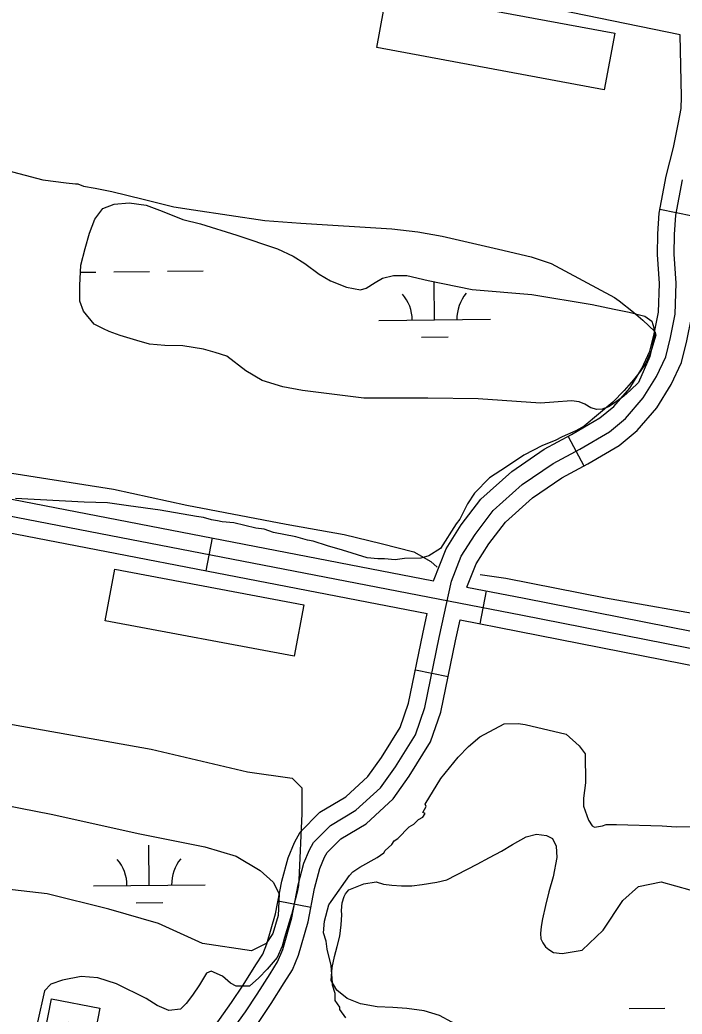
# Model space of a CAD drawing. Extents: x 3683402 to 3721514, y 487807 to 513565.
# Drawn here: x 3717022 to 3717615, y 507795 to 508685 of the extents above; entities that cross this region are included whole.
import ezdxf

# ---------------------------------------------------------------- set-up
doc = ezdxf.new("R2010")
doc.units = 0
for name, color, linetype in [('V-BLDG-OTLN', 7, 'Continuous'), ('V-ROAD-CNTR', 7, 'Continuous'), ('V-SITE-VEGE', 7, 'Continuous'), ('V-TOPO-SHOR', 7, 'Continuous'), ('V-WETL-SWMP', 7, 'Continuous')]:
    doc.layers.add(name, color=color, linetype=linetype)

msp = doc.modelspace()

# ---------------------------------------------------------------- linework, layer by layer
at = {"layer": 'V-BLDG-OTLN'}
for points in [[(3717350.93, 508711.48), (3717554.82, 508673.63), (3717545.4, 508622.85), (3717341.51, 508660.7)], [(3717106.98, 508193.34), (3717276.23, 508161.56), (3717267.57, 508115.43), (3717098.32, 508147.2)], [(3717093.52, 507800.05), (3717078.13, 507721.25), (3717059.73, 507724.85), (3717071.7, 507786.15), (3717065.58, 507787.34), (3717053.23, 507724.12), (3717034.3, 507727.82), (3717050.07, 507808.53)]]:
    msp.add_lwpolyline(points, close=True, dxfattribs=at)
at = {"layer": 'V-ROAD-CNTR'}
for p, q in [((3717595.09, 508515.74), (3717624.53, 508509.99)), ((3717512.95, 508312.36), (3717527.15, 508285.93)), ((3717194.06, 508221.37), (3717188.36, 508191.92)), ((3717439.51, 508173.9), (3717433.81, 508144.45)), ((3717376.2, 508103.2), (3717405.59, 508097.2)), ((3717253.17, 507896.33), (3717282.6, 507890.54))]:
    msp.add_line(p, q, dxfattribs=at)
for points in [[(3713057.07, 509019.06), (3713121.89, 509007.58), (3713222.37, 508998.13), (3713641.93, 508918.95), (3714416.86, 508762.29), (3715333.06, 508584.93), (3716440.75, 508367.08), (3717392.34, 508183.02)], [(3717613.49, 508671.92), (3716875.8, 508823.44), (3716781.21, 508840.16), (3716766.45, 508848.44), (3716757.21, 508859.63), (3716754.81, 508873.76), (3716755.98, 508889), (3716764.31, 508900.09), (3716772.22, 508906.83), (3716785.79, 508911.09), (3716798.4, 508910.12), (3716809.82, 508907.77), (3716819.1, 508902.57), (3716827.51, 508895.61), (3716834.46, 508886.3), (3716847.98, 508874.48), (3716884.2, 508852.34)], [(3714376.92, 508739.76), (3714411.04, 508732.86), (3715327.31, 508555.48), (3716435, 508337.63), (3717386.71, 508153.56)], [(3717392.34, 508183.02), (3717403.8, 508211.73), (3717417.24, 508233.11), (3717434.81, 508256.02), (3717462.58, 508281), (3717491.66, 508300.92), (3717516.08, 508314.03), (3717541.48, 508328.87), (3717553.86, 508339.06), (3717568.15, 508355.61), (3717578.88, 508373.01), (3717586.23, 508388.61), (3717589.99, 508404.24), (3717593.81, 508423.58), (3717594.79, 508449.27), (3717592.93, 508475.13), (3717593.26, 508493.75), (3717594.43, 508512.38), (3717600.86, 508545.31), (3717607.29, 508571.01), (3717611.93, 508593.49), (3717614.4, 508606.05), (3717614.68, 508616.59), (3717613.49, 508671.92)], [(3717422.33, 508177.22), (3717430.65, 508198.07), (3717441.89, 508215.96), (3717456.93, 508235.57), (3717481.17, 508257.37), (3717507.28, 508275.26), (3717530.75, 508287.86), (3717558.68, 508304.18), (3717574.89, 508317.52), (3717592.43, 508337.82), (3717605.3, 508358.7), (3717614.67, 508378.6), (3717619.31, 508397.82), (3717623.7, 508420.09), (3717624.83, 508449.77), (3717622.95, 508475.94), (3717623.25, 508492.54), (3717624.25, 508508.55), (3717630.16, 508538.79), (3717636.54, 508564.34), (3717641.33, 508587.55), (3717644.33, 508602.73), (3717644.69, 508616.52), (3717643.63, 508665.73)], [(3715330.18, 508570.21), (3716437.87, 508352.36), (3717470.73, 508152.58), (3718158.24, 508017.2), (3718610.13, 507927.29), (3718623.35, 507924.05), (3718640.97, 507919), (3718659.07, 507912.88), (3718678.03, 507905.42), (3718694.48, 507898.02), (3718708.13, 507891.19), (3718723.84, 507882.5), (3718740.56, 507872.21), (3718757.54, 507860.54), (3718772.27, 507849.34), (3718787.78, 507836.32), (3718801.46, 507823.65), (3718813.7, 507811.26), (3718825.56, 507798.16), (3718836.15, 507785.4), (3718845.39, 507773.34), (3718851.61, 507764.66), (3718856.19, 507757.94), (3719049.91, 507378.28)], [(3717209.97, 507777.44), (3717223.85, 507796.74), (3717234.46, 507812.57), (3717245.96, 507830.95), (3717252.69, 507841.52), (3717257.37, 507852.7), (3717265.46, 507881.09), (3717271.27, 507910.62), (3717276.34, 507930.08), (3717281.32, 507942.03), (3717285, 507948.59), (3717299.98, 507963.7), (3717322.92, 507977.38), (3717344.88, 507997.59), (3717358.22, 508016.4), (3717376.18, 508045.09), (3717384.59, 508069.32), (3717397.43, 508132.22), (3717408.39, 508182.77), (3717417.22, 508204.9), (3717429.57, 508224.53), (3717445.87, 508245.79), (3717471.87, 508269.18), (3717499.47, 508288.09), (3717523.41, 508300.95), (3717550.08, 508316.53), (3717564.38, 508328.29), (3717580.29, 508346.72), (3717592.09, 508365.86), (3717600.45, 508383.6), (3717604.65, 508401.03), (3717608.75, 508421.83), (3717609.81, 508449.52), (3717607.94, 508475.53), (3717608.26, 508493.14), (3717609.34, 508510.46), (3717615.51, 508542.05)], [(3717422.33, 508177.22), (3717473.6, 508167.3), (3718161.16, 508031.92), (3718613.37, 507941.93), (3718627.2, 507938.55), (3718645.44, 507933.32), (3718664.22, 507926.97), (3718683.86, 507919.25), (3718700.91, 507911.58), (3718715.12, 507904.47), (3718731.41, 507895.46), (3718748.74, 507884.79), (3718766.34, 507872.7), (3718781.64, 507861.06), (3718797.7, 507847.57), (3718806.6, 507839.33)], [(3717155.07, 507663.14), (3717159.18, 507684.75), (3717175.1, 507737.62), (3717196.96, 507785.03), (3717211.53, 507805.3), (3717221.87, 507820.73), (3717233.28, 507838.95), (3717239.34, 507848.49), (3717243.19, 507857.67), (3717250.86, 507884.6), (3717256.64, 507913.97), (3717262.09, 507934.88), (3717267.81, 507948.61), (3717272.92, 507957.71), (3717290.67, 507975.61), (3717313.91, 507989.47), (3717333.56, 508007.56), (3717345.74, 508024.72), (3717362.56, 508051.61), (3717370.09, 508073.3), (3717382.76, 508135.31), (3717386.71, 508153.56)], [(3717184.55, 507657.62), (3717188.36, 507677.6), (3717203.22, 507726.96), (3717222.99, 507769.86), (3717236.18, 507788.19), (3717247.05, 507804.42), (3717258.65, 507822.94), (3717266.03, 507834.54), (3717271.55, 507847.73), (3717280.05, 507877.58), (3717285.9, 507907.28), (3717290.59, 507925.28), (3717294.83, 507935.46), (3717297.09, 507939.48), (3717309.29, 507951.78), (3717331.94, 507965.29), (3717356.2, 507987.62), (3717370.71, 508008.07), (3717389.79, 508038.57), (3717399.09, 508065.34), (3717412.11, 508129.13), (3717416.17, 508147.86)], [(3717416.17, 508147.86), (3717467.86, 508137.86), (3718155.33, 508002.49), (3718606.88, 507912.64), (3718619.5, 507909.55), (3718636.5, 507904.68), (3718653.92, 507898.79), (3718672.2, 507891.59), (3718688.04, 507884.47), (3718701.14, 507877.92), (3718716.27, 507869.55), (3718732.37, 507859.63), (3718748.75, 507848.39), (3718762.9, 507837.62), (3718777.85, 507825.06), (3718791.02, 507812.87), (3718802.8, 507800.96), (3718814.23, 507788.33), (3718824.43, 507776.05), (3718833.34, 507764.41), (3718839.31, 507756.07), (3718843.26, 507750.27), (3719036.55, 507371.46)]]:
    msp.add_lwpolyline(points, dxfattribs=at)
at = {"layer": 'V-SITE-VEGE'}
for p, q in [((3716800.55, 508092.42), (3717139.47, 508032.08)), ((3717433.96, 508043.11), (3717455.69, 508054.96)), ((3717455.69, 508054.96), (3717468.21, 508055.17)), ((3717468.21, 508055.17), (3717474.49, 508054.23)), ((3717474.49, 508054.23), (3717511.18, 508045.45)), ((3717511.18, 508045.45), (3717522.83, 508035.2)), ((3717423.66, 508034.59), (3717433.96, 508043.11)), ((3717139.47, 508032.08), (3717225.63, 508011.96)), ((3717414.42, 508025.04), (3717423.66, 508034.59)), ((3717522.83, 508035.2), (3717528.18, 508027.98)), ((3717528.18, 508027.98), (3717528.61, 508001.89)), ((3717399.08, 508005.99), (3717414.42, 508025.04)), ((3717225.63, 508011.96), (3717265.84, 508006.22)), ((3717265.84, 508006.22), (3717274.46, 507997.59)), ((3717384.85, 507982.79), (3717399.08, 508005.99)), ((3717528.61, 508001.89), (3717526.75, 507988.28)), ((3717274.46, 507997.59), (3717274.46, 507986.1)), ((3717274.46, 507986.1), (3717274.46, 507974.6)), ((3717526.75, 507988.28), (3717526.87, 507980.98)), ((3717274.46, 507974.6), (3717271.81, 507914.66)), ((3717382.89, 507975.44), (3717385.93, 507980.72)), ((3717384.99, 507974.44), (3717382.89, 507975.44)), ((3717382.96, 507971.27), (3717384.99, 507974.44)), ((3717385.93, 507980.72), (3717384.85, 507982.79)), ((3717526.87, 507980.98), (3717531.26, 507968.52)), ((3717374.71, 507964.87), (3717378.81, 507969.11)), ((3717378.81, 507969.11), (3717382.96, 507971.27)), ((3717531.26, 507968.52), (3717534.48, 507963.36)), ((3717360.31, 507952.1), (3717370.57, 507962.71)), ((3717370.57, 507962.71), (3717374.71, 507964.87)), ((3717534.48, 507963.36), (3717536.58, 507962.35)), ((3717536.58, 507962.35), (3717543.87, 507963.51)), ((3717543.87, 507963.51), (3717546.98, 507964.61)), ((3717546.98, 507964.61), (3717556.38, 507964.76)), ((3717556.38, 507964.76), (3717597.12, 507963.36)), ((3717597.12, 507963.36), (3717609.66, 507962.52)), ((3717609.66, 507962.52), (3717634.71, 507962.94)), ((3717355.18, 507946.79), (3717357.21, 507949.96)), ((3717357.21, 507949.96), (3717360.31, 507952.1)), ((3717341.8, 507935.09), (3717347.99, 507939.37)), ((3717347.99, 507939.37), (3717349, 507941.47)), ((3717349, 507941.47), (3717355.18, 507946.79)), ((3717326.28, 507926.47), (3717341.8, 507935.09)), ((3717317.01, 507919.01), (3717320.09, 507922.19)), ((3717320.09, 507922.19), (3717326.28, 507926.47)), ((3717271.81, 507914.66), (3717271.29, 507910.1)), ((3717300.69, 507895.77), (3717317.01, 507919.01)), ((3717270.21, 507903.96), (3717268.34, 507897.22)), ((3717271.29, 507910.1), (3717270.21, 507903.96)), ((3717268.34, 507897.22), (3717265.01, 507883.94)), ((3717298.66, 507892.6), (3717300.69, 507895.77)), ((3717294.73, 507877.92), (3717298.66, 507892.6)), ((3717265.01, 507883.94), (3717258.83, 507863.3)), ((3717293.86, 507867.47), (3717294.73, 507877.92)), ((3717296.07, 507860.19), (3717293.86, 507867.47)), ((3717258.83, 507863.3), (3717256.78, 507855.56)), ((3717297.23, 507852.9), (3717296.07, 507860.19)), ((3717256.78, 507855.56), (3717252.21, 507845.61)), ((3717300.61, 507838.35), (3717297.23, 507852.9)), ((3717252.21, 507845.61), (3717243.49, 507835.21)), ((3717193.17, 507833.2), (3717188.85, 507831.35)), ((3717203.31, 507828.82), (3717193.17, 507833.2)), ((3717243.49, 507835.21), (3717235.92, 507827.38)), ((3717301.92, 507822.71), (3717300.61, 507838.35)), ((3717060.01, 507825.29), (3717049.4, 507821.76)), ((3717076.74, 507828.53), (3717060.01, 507825.29)), ((3717091.57, 507827.39), (3717076.74, 507828.53)), ((3717108.44, 507821.94), (3717091.57, 507827.39)), ((3717188.85, 507831.35), (3717182.7, 507821.18)), ((3717210.52, 507822.42), (3717203.31, 507828.82)), ((3717235.92, 507827.38), (3717227.55, 507819.94)), ((3717301.95, 507820.62), (3717301.92, 507822.71)), ((3717043.98, 507815.55), (3717037.72, 507787.61)), ((3717049.4, 507821.76), (3717043.98, 507815.55)), ((3717134.92, 507808.94), (3717108.44, 507821.94)), ((3717182.7, 507821.18), (3717176.54, 507811.8)), ((3717215.7, 507819.94), (3717210.52, 507822.42)), ((3717227.55, 507819.94), (3717215.7, 507819.94)), ((3717304.16, 507813.35), (3717301.95, 507820.62)), ((3717144.7, 507802.39), (3717134.92, 507808.94)), ((3717176.54, 507811.8), (3717170.73, 507804.39)), ((3717304.26, 507807.09), (3717304.16, 507813.35)), ((3717308.54, 507800.89), (3717304.26, 507807.09)), ((3717155.24, 507798.02), (3717144.7, 507802.39)), ((3717165.68, 507799.18), (3717155.24, 507798.02)), ((3717170.73, 507804.39), (3717165.68, 507799.18)), ((3717308.58, 507798.8), (3717308.54, 507800.89)), ((3717313.91, 507791.59), (3717308.58, 507798.8))]:
    msp.add_line(p, q, dxfattribs=at)
for points in [[(3716972.01, 508560.78), (3717042.27, 508542.11), (3717063.2, 508539.33), (3717071.57, 508538.43), (3717073.66, 508538.46), (3717078.91, 508536.46), (3717089.38, 508534.55), (3717104.05, 508531.66), (3717132.35, 508524.82), (3717159.61, 508517.97), (3717177.41, 508515.13), (3717241.25, 508505.76), (3717273.66, 508503.17), (3717355.18, 508498.27), (3717378.19, 508495.52), (3717400.18, 508491.71), (3717450.49, 508480.02), (3717479.83, 508473.2), (3717497.68, 508467.23), (3717554.57, 508436.86), (3717558.79, 508433.8), (3717571.49, 508423.57), (3717579.97, 508416.4), (3717590.58, 508406.14), (3717591.67, 508403.03), (3717586.72, 508387.28), (3717582.7, 508377.82), (3717577.6, 508370.43), (3717571.46, 508363.02), (3717563.27, 508353.48), (3717553, 508342.87), (3717527.26, 508321.56), (3717520.02, 508317.27), (3717507.58, 508311.84), (3717501.37, 508308.6), (3717489.96, 508304.23), (3717473.4, 508295.61), (3717457.92, 508284.91), (3717442.42, 508275.25), (3717429.08, 508261.46)], [(3717429.08, 508261.46), (3717422.97, 508251.96), (3717415.89, 508238.27), (3717412.83, 508234.04), (3717398.58, 508211.88), (3717388.25, 508205.44), (3717380.98, 508203.23), (3717366.37, 508202.99), (3717358.03, 508201.8), (3717348.62, 508202.69), (3717342.36, 508202.59), (3717332.95, 508203.47), (3717310.91, 508210.42), (3717297.27, 508214.36), (3717284.68, 508218.33), (3717279.44, 508219.28), (3717268.95, 508222.24), (3717249.05, 508226.09), (3717240.65, 508229.08), (3717233.32, 508230), (3717213.4, 508234.89), (3717202.95, 508235.76), (3717198.75, 508236.73), (3717193.52, 508237.69), (3717186.18, 508239.65), (3717179.9, 508240.59), (3717147.44, 508246.32), (3717119.19, 508250.02), (3717100.35, 508252.84), (3717079.45, 508253.53), (3717017.8, 508256.68)]]:
    msp.add_lwpolyline(points, dxfattribs=at)
at = {"layer": 'V-TOPO-SHOR'}
for points in [[(3715934.58, 508483.98), (3716181.19, 508437.45), (3716395.55, 508398.02), (3716532.83, 508365.92), (3716634.3, 508345.63), (3716693.92, 508336.75), (3716862.71, 508303.26), (3717105.68, 508264.93), (3717171.43, 508250.74), (3717260.44, 508233.76), (3717312.43, 508224.43), (3717345.63, 508216.38), (3717374.7, 508208.91), (3717390.1, 508200.26), (3717395.59, 508195.26)], [(3717434.19, 508188.58), (3717457.14, 508185.45), (3717546.47, 508167.83), (3717644.71, 508150.36), (3717771.94, 508130.18), (3717891.03, 508101.91), (3718066.88, 508064.72), (3718217.77, 508036.65), (3718368.29, 508011.45), (3718583.06, 507966.94), (3718692.32, 507936.61), (3718735.14, 507924.27), (3718780.45, 507915.47)]]:
    msp.add_lwpolyline(points, dxfattribs=at)
at = {"layer": 'V-WETL-SWMP'}
for p, q in [((3717076.11, 508459.4), (3717089.95, 508459.56)), ((3717105.95, 508459.74), (3717137.95, 508460.12)), ((3717153.95, 508460.3), (3717185.94, 508460.67)), ((3717393.31, 508416.65), (3717392.92, 508450.9)), ((3717343.32, 508416.07), (3717443.31, 508417.23)), ((3717381.49, 508401.08), (3717405.49, 508401.36)), ((3717137.75, 507910.16), (3717137.33, 507946.16)), ((3717087.75, 507909.58), (3717187.74, 507910.74)), ((3717125.93, 507894.59), (3717149.93, 507894.87)), ((3717567.56, 507799.71), (3717599.56, 507800.09))]:
    msp.add_line(p, q, dxfattribs=at)
msp.add_lwpolyline([(3717096.76, 508408.76), (3717088.4, 508412.77), (3717078.76, 508424.36), (3717075.62, 508433.53), (3717075.39, 508447.35), (3717076.47, 508465.57), (3717080.15, 508480.61), (3717084.07, 508494.27), (3717088.94, 508506.79), (3717096.15, 508516.59), (3717106.22, 508520.44), (3717119.57, 508521.58), (3717135.05, 508519.3), (3717149.19, 508514), (3717167.75, 508506.7), (3717183.48, 508502.58), (3717216.14, 508492.52), (3717252.52, 508480.21), (3717266.68, 508473.76), (3717277.16, 508467.24), (3717289.99, 508457.54), (3717299.99, 508451.72), (3717314.37, 508445.96), (3717327.09, 508443.64), (3717332.13, 508445.1), (3717340.11, 508450.3), (3717346.73, 508454.1), (3717356.6, 508456.33), (3717368.35, 508456.52), (3717387.55, 508452), (3717427.09, 508443.89), (3717480.62, 508439.47), (3717534.46, 508430.44), (3717554.12, 508426.38), (3717567.53, 508423.6), (3717581.64, 508419.92), (3717587.94, 508415.64), (3717589.65, 508409.45), (3717590.45, 508402.78), (3717586.15, 508383.81), (3717575.93, 508360.6), (3717568.9, 508353.8), (3717562.77, 508348.4), (3717555.03, 508342.52), (3717549.1, 508338.73), (3717543.37, 508336.8), (3717538.77, 508336.49), (3717533.44, 508338.02), (3717527.86, 508341.15), (3717522.98, 508343.38), (3717516.06, 508344.18), (3717500.18, 508343), (3717488.21, 508342.11), (3717432.38, 508346.04), (3717387.21, 508346.45), (3717329.83, 508346.67), (3717274.87, 508353.37), (3717257.3, 508356.77), (3717238.77, 508362.46), (3717224.35, 508370.98), (3717207.31, 508384.3), (3717196.66, 508387.58), (3717186.24, 508390.4), (3717167.76, 508393.33), (3717151.62, 508393.76), (3717138, 508394.92), (3717126.66, 508398.19), (3717111.61, 508402.78), (3717101.87, 508406.31)], close=True, dxfattribs=at)
for points in [[(3716993.21, 507984.82), (3717049.89, 507973.96), (3717129.35, 507956.42), (3717187.63, 507944.67), (3717215.69, 507936.3), (3717237.04, 507923.41), (3717248.67, 507912.86), (3717254.11, 507902.42), (3717253.24, 507883.11), (3717248.57, 507867.03), (3717242.39, 507857.97), (3717229.26, 507851.49), (3717185.36, 507857.96), (3717145.87, 507876.08), (3717101.47, 507888.92), (3717046.12, 507902.64), (3716932.17, 507915.66)], [(3717316.63, 507906.19), (3717330.06, 507911.47), (3717340.98, 507913.22), (3717347.7, 507911.29), (3717355, 507910.36), (3717363.6, 507909.65), (3717372.92, 507909.8), (3717382.35, 507910.88), (3717395.23, 507913.12), (3717404.25, 507914.98), (3717431.64, 507929.07), (3717442.69, 507935.15), (3717453.35, 507940.84), (3717463.3, 507946.64), (3717475.32, 507953.59), (3717484.53, 507955.97), (3717493.47, 507954.87), (3717498.96, 507952.14), (3717502.15, 507945.31), (3717502.84, 507935.15), (3717499.52, 507917.71), (3717495.8, 507904.34), (3717492.79, 507892.02), (3717490.1, 507880.17), (3717488.77, 507873.33), (3717488.21, 507867.02), (3717488.62, 507862.11), (3717490.19, 507858.59), (3717492.8, 507855.16), (3717495.67, 507852.65), (3717499.97, 507850.03), (3717507.53, 507849.17), (3717525.52, 507852.15), (3717544.25, 507870.1), (3717561.98, 507896.7), (3717576.01, 507909.13), (3717596.28, 507913.39), (3717621.92, 507906.07)], [(3717432.97, 507763.46), (3717424.28, 507773.42), (3717417.55, 507780.06), (3717408.9, 507787.47), (3717397.65, 507793.71), (3717383.87, 507797.88), (3717368.55, 507799.92), (3717355.81, 507800.77), (3717341.83, 507801.26), (3717327.09, 507804.04), (3717315.08, 507808.82), (3717305.9, 507816.41), (3717300.78, 507824.79), (3717301.5, 507836.55), (3717303.57, 507846.42), (3717306.11, 507855.51), (3717308.52, 507864.61), (3717309.79, 507874.92), (3717310.37, 507883.72), (3717310.04, 507887.72), (3717310.59, 507894.48), (3717312.27, 507900.09), (3717313.6, 507902.67), (3717316.63, 507906.19)]]:
    msp.add_lwpolyline(points, dxfattribs=at)
for centre, start, end in [((3717338.07, 508416.48), 359.89418, 41.43784), ((3717448.55, 508417.77), 139.89418, 181.43783), ((3717082.5, 507909.99), 359.89418, 41.43784), ((3717192.98, 507911.27), 139.89418, 181.43783)]:
    msp.add_arc(centre, 35.25, start, end, dxfattribs=at)

doc.saveas('drawing.dxf')
